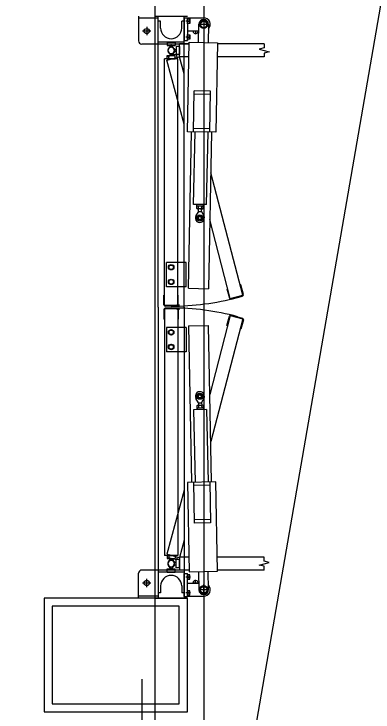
# Model space of a CAD drawing. Extents: x -264205 to -263659, y -1242401 to -1241986.
# Drawn here: x -263795.475 to -263794.373, y -1242142.348 to -1242140.201 of the extents above; entities that cross this region are included whole.
import ezdxf

# ---------------------------------------------------------------- set-up
doc = ezdxf.new("R2010")
doc.units = 0
for name, color, linetype in [('PROJEKT_OBRUBNIKY_KOMUNIKACIE', 7, 'Continuous'), ('RAM_NA_TLAC_2-4_1-250', 7, 'Continuous'), ('SITUACIA_DSP_2D', 7, 'Continuous')]:
    doc.layers.add(name, color=color, linetype=linetype)

msp = doc.modelspace()

# ---------------------------------------------------------------- linework, layer by layer
at = {"layer": 'PROJEKT_OBRUBNIKY_KOMUNIKACIE'}
msp.add_lwpolyline([(-263794.8928, -1242227.3822), (-263808.9678, -1242241.4572), (-263894.9678, -1242241.4572), (-263909.0427, -1242227.3822), (-263909.0427, -1242196.3327), (-263914.1428, -1242196.3327), (-263914.1428, -1242132.4327), (-263909.0427, -1242132.4327), (-263909.0427, -1242101.3822), (-263894.9678, -1242087.3072), (-263808.9678, -1242087.3072), (-263794.8928, -1242101.3822), (-263794.8928, -1242227.3822)], dxfattribs=at)
at = {"layer": 'RAM_NA_TLAC_2-4_1-250'}
msp.add_lwpolyline([(-263827.4202, -1242331.0897), (-263769.8144, -1241998.5422), (-263696.6539, -1242011.2155), (-263754.2598, -1242343.763)], close=True, dxfattribs=at)
at = {"layer": 'SITUACIA_DSP_2D'}
for p, q in [((-263794.8928, -1242101.3822), (-263794.8928, -1242227.3822)), ((-263795.0428, -1242101.7691), (-263795.0428, -1242226.9954)), ((-263795.0927, -1242140.208), (-263795.0927, -1242140.284)), ((-263795.0327, -1242140.214), (-263795.0927, -1242140.214)), ((-263795.0427, -1242140.208), (-263794.9427, -1242140.208)), ((-263795.0327, -1242141.1025), (-263795.0327, -1242140.208)), ((-263794.9527, -1242141.1025), (-263794.9527, -1242140.208)), ((-263794.9527, -1242140.213), (-263794.9427, -1242140.213)), ((-263794.9527, -1242140.213), (-263794.9527, -1242140.283)), ((-263794.9427, -1242140.213), (-263794.9427, -1242140.283)), ((-263794.9427, -1242140.2135), (-263794.8927, -1242140.2135)), ((-263794.9427, -1242140.2319), (-263794.9427, -1242140.2151)), ((-263794.941, -1242140.2151), (-263794.9427, -1242140.2151)), ((-263794.941, -1242140.2319), (-263794.941, -1242140.2151)), ((-263794.941, -1242140.2303), (-263794.941, -1242140.2167)), ((-263794.941, -1242140.2167), (-263794.9355, -1242140.2167)), ((-263794.9355, -1242140.2167), (-263794.9355, -1242140.2303)), ((-263795.0252, -1242140.224), (-263795.0327, -1242140.224)), ((-263795.0252, -1242140.245), (-263795.0252, -1242140.224)), ((-263794.9602, -1242140.245), (-263794.9602, -1242140.224)), ((-263794.9527, -1242140.224), (-263794.9602, -1242140.224)), ((-263794.9329, -1242140.2235), (-263794.9472, -1242140.2235)), ((-263794.941, -1242140.2319), (-263794.9427, -1242140.2319)), ((-263794.941, -1242140.2235), (-263794.9364, -1242140.2235)), ((-263794.9355, -1242140.2303), (-263794.941, -1242140.2303)), ((-263794.9089, -1242140.2892), (-263794.9077, -1242140.2332)), ((-263794.8771, -1242140.2335), (-263794.9083, -1242140.2335)), ((-263794.8986, -1242140.2233), (-263794.9045, -1242140.2335)), ((-263794.9045, -1242140.2335), (-263794.8986, -1242140.2437)), ((-263794.8869, -1242140.2233), (-263794.8986, -1242140.2233)), ((-263794.8927, -1242140.2179), (-263794.8927, -1242140.2491)), ((-263794.881, -1242140.2335), (-263794.8869, -1242140.2233)), ((-263794.8869, -1242140.2437), (-263794.881, -1242140.2335)), ((-263794.8777, -1242140.2338), (-263794.8789, -1242140.2898)), ((-263795.0547, -1242140.254), (-263795.0807, -1242140.254)), ((-263795.0677, -1242140.241), (-263795.0677, -1242140.267)), ((-263794.9427, -1242140.2535), (-263794.9081, -1242140.2535)), ((-263794.9082, -1242140.254), (-263794.9273, -1242140.254)), ((-263794.9177, -1242140.2535), (-263794.9177, -1242140.2636)), ((-263794.8986, -1242140.2437), (-263794.8869, -1242140.2437)), ((-263794.9329, -1242140.2725), (-263794.9472, -1242140.2725)), ((-263794.9427, -1242140.2809), (-263794.9427, -1242140.2641)), ((-263794.941, -1242140.2641), (-263794.9427, -1242140.2641)), ((-263794.941, -1242140.2809), (-263794.9427, -1242140.2809)), ((-263794.941, -1242140.2809), (-263794.941, -1242140.2641)), ((-263794.941, -1242140.2793), (-263794.941, -1242140.2657)), ((-263794.941, -1242140.2657), (-263794.9355, -1242140.2657)), ((-263794.941, -1242140.2725), (-263794.9364, -1242140.2725)), ((-263794.9355, -1242140.2793), (-263794.941, -1242140.2793)), ((-263794.9355, -1242140.2657), (-263794.9355, -1242140.2793)), ((-263795.0327, -1242140.294), (-263795.0827, -1242140.294)), ((-263794.9527, -1242140.288), (-263795.0327, -1242140.288)), ((-263794.9527, -1242140.294), (-263795.0327, -1242140.294)), ((-263795.0052, -1242140.288), (-263794.9802, -1242140.288)), ((-263795.0052, -1242140.288), (-263795.0052, -1242140.298)), ((-263795.0052, -1242140.298), (-263794.9802, -1242140.298)), ((-263794.9937, -1242140.298), (-263795.0008, -1242140.3076)), ((-263794.9917, -1242140.298), (-263794.9937, -1242140.298)), ((-263794.9847, -1242140.3076), (-263794.9917, -1242140.298)), ((-263794.9802, -1242140.288), (-263794.9802, -1242140.298)), ((-263794.9772, -1242140.301), (-263794.9772, -1242140.326)), ((-263794.9672, -1242140.301), (-263794.9772, -1242140.301)), ((-263794.9672, -1242140.3335), (-263794.9672, -1242140.2935)), ((-263794.9374, -1242140.2935), (-263794.9672, -1242140.2935)), ((-263794.9672, -1242140.301), (-263794.9672, -1242140.326)), ((-263794.9527, -1242140.283), (-263794.9427, -1242140.283)), ((-263794.9375, -1242140.294), (-263794.9527, -1242140.294)), ((-263794.9428, -1242140.5636), (-263794.9373, -1242140.2886)), ((-263794.9373, -1242140.2886), (-263794.8504, -1242140.2904)), ((-263794.8504, -1242140.2904), (-263794.8558, -1242140.5653)), ((-263794.7071, -1242140.2935), (-263794.8504, -1242140.2935)), ((-263794.7071, -1242140.2935), (-263794.7071, -1242140.3055)), ((-263795.0008, -1242140.3194), (-263794.9937, -1242140.329)), ((-263794.9897, -1242140.3287), (-263794.999, -1242140.3213)), ((-263794.9917, -1242140.329), (-263794.9847, -1242140.3194)), ((-263794.9834, -1242140.3171), (-263794.9878, -1242140.3282)), ((-263794.9868, -1242140.3054), (-263794.9772, -1242140.3125)), ((-263794.9772, -1242140.3145), (-263794.9868, -1242140.3215)), ((-263794.9772, -1242140.3125), (-263794.9772, -1242140.3145)), ((-263794.7071, -1242140.3055), (-263794.7221, -1242140.3095)), ((-263794.7221, -1242140.3095), (-263794.6921, -1242140.3175)), ((-263794.6921, -1242140.3175), (-263794.7071, -1242140.3215)), ((-263794.7071, -1242140.3215), (-263794.7071, -1242140.3335)), ((-263795.0127, -1242141.0975), (-263795.0127, -1242140.339)), ((-263794.9727, -1242140.339), (-263795.0127, -1242140.339)), ((-263795.0055, -1242140.3433), (-263794.9668, -1242140.333)), ((-263794.9527, -1242140.5401), (-263795.0055, -1242140.3433)), ((-263795.0052, -1242140.339), (-263795.0052, -1242140.329)), ((-263795.0052, -1242140.329), (-263794.9802, -1242140.329)), ((-263795.0052, -1242140.339), (-263794.9802, -1242140.339)), ((-263794.9767, -1242140.3252), (-263795.0008, -1242140.3317)), ((-263794.9982, -1242140.3414), (-263795.0008, -1242140.3317)), ((-263794.9937, -1242140.329), (-263794.9917, -1242140.329)), ((-263794.9878, -1242140.3282), (-263794.9897, -1242140.3287)), ((-263794.9802, -1242140.339), (-263794.9802, -1242140.329)), ((-263794.9672, -1242140.326), (-263794.9772, -1242140.326)), ((-263794.9741, -1242140.3349), (-263794.9767, -1242140.3252)), ((-263794.9727, -1242141.0975), (-263794.9727, -1242140.339)), ((-263794.9382, -1242140.3335), (-263794.9672, -1242140.3335)), ((-263794.9527, -1242140.3855), (-263794.9668, -1242140.333)), ((-263794.7071, -1242140.3335), (-263794.8512, -1242140.3335)), ((-263794.9243, -1242140.5639), (-263794.9218, -1242140.4379)), ((-263794.872, -1242140.4489), (-263794.922, -1242140.4479)), ((-263794.8718, -1242140.4389), (-263794.9218, -1242140.4379)), ((-263794.8743, -1242140.5649), (-263794.8718, -1242140.4389)), ((-263794.8741, -1242140.5549), (-263794.9241, -1242140.5539)), ((-263794.8558, -1242140.5653), (-263794.9428, -1242140.5636)), ((-263794.9394, -1242141.0447), (-263794.9298, -1242140.5638)), ((-263794.9238, -1242140.7868), (-263794.9193, -1242140.564)), ((-263794.8838, -1242140.7876), (-263794.8793, -1242140.5648)), ((-263794.8688, -1242140.565), (-263794.8784, -1242141.046)), ((-263794.7725, -1242141.066), (-263794.8713, -1242140.6894)), ((-263794.8838, -1242140.7876), (-263794.9238, -1242140.7868)), ((-263794.9139, -1242140.792), (-263794.9138, -1242140.787)), ((-263794.8939, -1242140.7924), (-263794.9139, -1242140.792)), ((-263794.9138, -1242140.7993), (-263794.9137, -1242140.7928)), ((-263794.9124, -1242140.7921), (-263794.9137, -1242140.7928)), ((-263794.8954, -1242140.7924), (-263794.9124, -1242140.7921)), ((-263794.9089, -1242140.7994), (-263794.9088, -1242140.7929)), ((-263794.8991, -1242140.7996), (-263794.899, -1242140.7931)), ((-263794.8954, -1242140.7924), (-263794.8941, -1242140.7932)), ((-263794.8942, -1242140.7997), (-263794.8941, -1242140.7932)), ((-263794.8939, -1242140.7924), (-263794.8938, -1242140.7874)), ((-263794.9092, -1242140.8083), (-263794.9167, -1242140.8214)), ((-263794.9125, -1242140.8001), (-263794.9138, -1242140.7993)), ((-263794.8955, -1242140.8004), (-263794.9125, -1242140.8001)), ((-263794.9092, -1242140.8083), (-263794.909, -1242140.8001)), ((-263794.9092, -1242140.8083), (-263794.8992, -1242140.8085)), ((-263794.8992, -1242140.8085), (-263794.899, -1242140.8003)), ((-263794.8992, -1242140.8085), (-263794.8922, -1242140.8219)), ((-263794.8955, -1242140.8004), (-263794.8942, -1242140.7997)), ((-263794.8111, -1242141.0764), (-263794.8742, -1242140.8333)), ((-263795.0067, -1242141.04), (-263795.0067, -1242140.965)), ((-263794.9527, -1242140.965), (-263795.0067, -1242140.965)), ((-263794.9467, -1242140.965), (-263794.9527, -1242140.965)), ((-263794.9467, -1242141.04), (-263794.9467, -1242140.965)), ((-263794.9995, -1242140.9761), (-263794.9927, -1242140.9721)), ((-263794.9995, -1242140.9839), (-263794.9995, -1242140.9761)), ((-263794.9927, -1242140.9878), (-263794.9995, -1242140.9839)), ((-263794.9927, -1242140.9721), (-263794.9859, -1242140.9761)), ((-263794.9859, -1242140.9839), (-263794.9927, -1242140.9878)), ((-263794.9859, -1242140.9761), (-263794.9859, -1242140.9839)), ((-263794.9995, -1242141.0211), (-263794.9927, -1242141.0171)), ((-263794.9995, -1242141.0289), (-263794.9995, -1242141.0211)), ((-263794.9927, -1242141.0328), (-263794.9995, -1242141.0289)), ((-263794.9927, -1242141.0171), (-263794.9859, -1242141.0211)), ((-263794.9859, -1242141.0289), (-263794.9927, -1242141.0328)), ((-263794.9859, -1242141.0211), (-263794.9859, -1242141.0289)), ((-263794.9527, -1242141.04), (-263795.0067, -1242141.04)), ((-263794.9467, -1242141.04), (-263794.9527, -1242141.04)), ((-263794.9394, -1242141.0447), (-263794.8784, -1242141.046)), ((-263794.8194, -1242141.0455), (-263794.8213, -1242141.046)), ((-263794.8213, -1242141.046), (-263794.8136, -1242141.075)), ((-263794.7788, -1242141.0346), (-263794.7807, -1242141.0351)), ((-263794.771, -1242141.0636), (-263794.7788, -1242141.0346)), ((-263795.0147, -1242141.0955), (-263795.0147, -1242141.0655)), ((-263795.0127, -1242141.0655), (-263795.0147, -1242141.0655)), ((-263794.9707, -1242141.0655), (-263794.9727, -1242141.0655)), ((-263794.9707, -1242141.0955), (-263794.9707, -1242141.0655)), ((-263794.8111, -1242141.0764), (-263794.7725, -1242141.066)), ((-263794.8087, -1242141.0778), (-263794.7739, -1242141.0685)), ((-263794.9757, -1242141.0957), (-263794.9667, -1242141.0957)), ((-263794.9698, -1242141.0804), (-263794.9727, -1242141.0804)), ((-263795.0327, -1242141.1025), (-263795.0327, -1242141.997)), ((-263795.0147, -1242141.1095), (-263795.0147, -1242141.1395)), ((-263794.9727, -1242141.0975), (-263795.0127, -1242141.0975)), ((-263795.0127, -1242141.1075), (-263795.0127, -1242141.866)), ((-263794.9727, -1242141.1075), (-263795.0127, -1242141.1075)), ((-263794.9747, -1242141.0995), (-263795.0107, -1242141.0995)), ((-263794.9747, -1242141.1055), (-263795.0107, -1242141.1055)), ((-263794.9757, -1242141.1093), (-263794.9667, -1242141.1093)), ((-263794.9727, -1242141.1075), (-263794.9727, -1242141.866)), ((-263794.9707, -1242141.1095), (-263794.9707, -1242141.1395)), ((-263794.9527, -1242141.1025), (-263794.9527, -1242141.997)), ((-263795.0127, -1242141.1395), (-263795.0147, -1242141.1395)), ((-263794.9698, -1242141.1246), (-263794.9727, -1242141.1246)), ((-263794.9707, -1242141.1395), (-263794.9727, -1242141.1395)), ((-263794.8111, -1242141.1286), (-263794.8742, -1242141.3717)), ((-263794.7725, -1242141.139), (-263794.8713, -1242141.5156)), ((-263794.8213, -1242141.159), (-263794.8136, -1242141.13)), ((-263794.8111, -1242141.1286), (-263794.7725, -1242141.139)), ((-263794.8087, -1242141.1272), (-263794.7739, -1242141.1365)), ((-263794.9394, -1242141.1603), (-263794.8784, -1242141.159)), ((-263794.9394, -1242141.1603), (-263794.9298, -1242141.6412)), ((-263794.8688, -1242141.64), (-263794.8784, -1242141.159)), ((-263794.8194, -1242141.1595), (-263794.8213, -1242141.159)), ((-263794.771, -1242141.1414), (-263794.7788, -1242141.1704)), ((-263795.0067, -1242141.165), (-263795.0067, -1242141.24)), ((-263794.9527, -1242141.165), (-263795.0067, -1242141.165)), ((-263794.9927, -1242141.1721), (-263794.9995, -1242141.1761)), ((-263794.9995, -1242141.1761), (-263794.9995, -1242141.1839)), ((-263794.9859, -1242141.1761), (-263794.9927, -1242141.1721)), ((-263794.9859, -1242141.1839), (-263794.9859, -1242141.1761)), ((-263794.9467, -1242141.165), (-263794.9527, -1242141.165)), ((-263794.9467, -1242141.165), (-263794.9467, -1242141.24)), ((-263794.7788, -1242141.1704), (-263794.7807, -1242141.1699)), ((-263794.9995, -1242141.1839), (-263794.9927, -1242141.1878)), ((-263794.9927, -1242141.1878), (-263794.9859, -1242141.1839)), ((-263794.9927, -1242141.2171), (-263794.9995, -1242141.2211)), ((-263794.9995, -1242141.2211), (-263794.9995, -1242141.2289)), ((-263794.9859, -1242141.2211), (-263794.9927, -1242141.2171)), ((-263794.9859, -1242141.2289), (-263794.9859, -1242141.2211)), ((-263794.9527, -1242141.24), (-263795.0067, -1242141.24)), ((-263794.9995, -1242141.2289), (-263794.9927, -1242141.2328)), ((-263794.9927, -1242141.2328), (-263794.9859, -1242141.2289)), ((-263794.9467, -1242141.24), (-263794.9527, -1242141.24)), ((-263794.9092, -1242141.3967), (-263794.9167, -1242141.3836)), ((-263794.9092, -1242141.3967), (-263794.8992, -1242141.3965)), ((-263794.9092, -1242141.3967), (-263794.909, -1242141.4049)), ((-263794.8992, -1242141.3965), (-263794.8922, -1242141.3831)), ((-263794.8992, -1242141.3965), (-263794.899, -1242141.4047)), ((-263794.8838, -1242141.4174), (-263794.9238, -1242141.4182)), ((-263794.9238, -1242141.4182), (-263794.9193, -1242141.641)), ((-263794.8939, -1242141.4126), (-263794.9139, -1242141.413)), ((-263794.9139, -1242141.413), (-263794.9138, -1242141.418)), ((-263794.9125, -1242141.4049), (-263794.9138, -1242141.4057)), ((-263794.9138, -1242141.4057), (-263794.9137, -1242141.4122)), ((-263794.9124, -1242141.4129), (-263794.9137, -1242141.4122)), ((-263794.8955, -1242141.4046), (-263794.9125, -1242141.4049)), ((-263794.8954, -1242141.4126), (-263794.9124, -1242141.4129)), ((-263794.9089, -1242141.4056), (-263794.9088, -1242141.4121)), ((-263794.8991, -1242141.4054), (-263794.899, -1242141.4119)), ((-263794.8955, -1242141.4046), (-263794.8942, -1242141.4053)), ((-263794.8954, -1242141.4126), (-263794.8941, -1242141.4118)), ((-263794.8942, -1242141.4053), (-263794.8941, -1242141.4118)), ((-263794.8939, -1242141.4126), (-263794.8938, -1242141.4176)), ((-263794.8838, -1242141.4174), (-263794.8793, -1242141.6402)), ((-263794.8558, -1242141.6397), (-263794.9428, -1242141.6414)), ((-263794.9428, -1242141.6414), (-263794.9373, -1242141.9164)), ((-263794.9243, -1242141.6411), (-263794.9218, -1242141.7671)), ((-263794.8741, -1242141.6501), (-263794.9241, -1242141.6511)), ((-263794.8743, -1242141.6401), (-263794.8718, -1242141.7661)), ((-263794.8504, -1242141.9146), (-263794.8558, -1242141.6397)), ((-263794.9527, -1242141.6649), (-263795.0055, -1242141.8617)), ((-263794.872, -1242141.7561), (-263794.922, -1242141.7571)), ((-263794.8718, -1242141.7661), (-263794.9218, -1242141.7671)), ((-263794.9527, -1242141.8195), (-263794.9668, -1242141.872)), ((-263794.9727, -1242141.866), (-263795.0127, -1242141.866)), ((-263795.0055, -1242141.8617), (-263794.9668, -1242141.872)), ((-263795.0052, -1242141.866), (-263795.0052, -1242141.876)), ((-263795.0052, -1242141.866), (-263794.9802, -1242141.866)), ((-263794.9982, -1242141.8636), (-263795.0008, -1242141.8733)), ((-263794.9802, -1242141.866), (-263794.9802, -1242141.876)), ((-263795.0052, -1242141.876), (-263794.9802, -1242141.876)), ((-263794.9767, -1242141.8798), (-263795.0008, -1242141.8733)), ((-263795.0008, -1242141.8856), (-263794.9937, -1242141.876)), ((-263794.9897, -1242141.8763), (-263794.999, -1242141.8837)), ((-263794.9937, -1242141.876), (-263794.9917, -1242141.876)), ((-263794.9917, -1242141.876), (-263794.9847, -1242141.8856)), ((-263794.9878, -1242141.8768), (-263794.9897, -1242141.8763)), ((-263794.9834, -1242141.8878), (-263794.9878, -1242141.8768)), ((-263794.9772, -1242141.8905), (-263794.9868, -1242141.8834)), ((-263794.9772, -1242141.904), (-263794.9772, -1242141.879)), ((-263794.9672, -1242141.879), (-263794.9772, -1242141.879)), ((-263794.9772, -1242141.8925), (-263794.9772, -1242141.8905)), ((-263794.9741, -1242141.8701), (-263794.9767, -1242141.8798)), ((-263794.9672, -1242141.8715), (-263794.9672, -1242141.9115)), ((-263794.9382, -1242141.8715), (-263794.9672, -1242141.8715)), ((-263794.9672, -1242141.904), (-263794.9672, -1242141.879)), ((-263794.7071, -1242141.8715), (-263794.8512, -1242141.8715)), ((-263794.7221, -1242141.8955), (-263794.6921, -1242141.8875)), ((-263794.7071, -1242141.8835), (-263794.7071, -1242141.8715)), ((-263794.6921, -1242141.8875), (-263794.7071, -1242141.8835)), ((-263795.0327, -1242141.911), (-263795.0827, -1242141.911)), ((-263794.9527, -1242141.911), (-263795.0327, -1242141.911)), ((-263795.0052, -1242141.907), (-263794.9802, -1242141.907)), ((-263795.0052, -1242141.917), (-263795.0052, -1242141.907)), ((-263794.9937, -1242141.907), (-263795.0008, -1242141.8974)), ((-263794.9917, -1242141.907), (-263794.9937, -1242141.907)), ((-263794.9847, -1242141.8974), (-263794.9917, -1242141.907)), ((-263794.9868, -1242141.8995), (-263794.9772, -1242141.8925)), ((-263794.9802, -1242141.917), (-263794.9802, -1242141.907)), ((-263794.9672, -1242141.904), (-263794.9772, -1242141.904)), ((-263794.9374, -1242141.9115), (-263794.9672, -1242141.9115)), ((-263794.9375, -1242141.911), (-263794.9527, -1242141.911)), ((-263794.7071, -1242141.9115), (-263794.8504, -1242141.9115)), ((-263794.7071, -1242141.8995), (-263794.7221, -1242141.8955)), ((-263794.7071, -1242141.9115), (-263794.7071, -1242141.8995)), ((-263795.0927, -1242141.997), (-263795.0927, -1242141.921)), ((-263794.9527, -1242141.917), (-263795.0327, -1242141.917)), ((-263795.0052, -1242141.917), (-263794.9802, -1242141.917)), ((-263794.9527, -1242141.922), (-263794.9427, -1242141.922)), ((-263794.9527, -1242141.992), (-263794.9527, -1242141.922)), ((-263794.9329, -1242141.9325), (-263794.9472, -1242141.9325)), ((-263794.9427, -1242141.992), (-263794.9427, -1242141.922)), ((-263794.9427, -1242141.9241), (-263794.9427, -1242141.9409)), ((-263794.941, -1242141.9241), (-263794.9427, -1242141.9241)), ((-263794.941, -1242141.9241), (-263794.941, -1242141.9409)), ((-263794.941, -1242141.9257), (-263794.941, -1242141.9393)), ((-263794.9355, -1242141.9257), (-263794.941, -1242141.9257)), ((-263794.941, -1242141.9325), (-263794.9364, -1242141.9325)), ((-263794.9373, -1242141.9164), (-263794.8504, -1242141.9146)), ((-263794.9355, -1242141.9393), (-263794.9355, -1242141.9257)), ((-263794.9089, -1242141.9158), (-263794.9077, -1242141.9718)), ((-263794.8777, -1242141.9712), (-263794.8789, -1242141.9152)), ((-263795.0547, -1242141.951), (-263795.0807, -1242141.951)), ((-263795.0677, -1242141.964), (-263795.0677, -1242141.938)), ((-263794.941, -1242141.9409), (-263794.9427, -1242141.9409)), ((-263794.9427, -1242141.9515), (-263794.9081, -1242141.9515)), ((-263794.941, -1242141.9393), (-263794.9355, -1242141.9393)), ((-263794.9082, -1242141.951), (-263794.9273, -1242141.951)), ((-263794.9177, -1242141.9515), (-263794.9177, -1242141.9414)), ((-263794.8927, -1242141.9871), (-263794.8927, -1242141.9559)), ((-263795.0252, -1242141.96), (-263795.0252, -1242141.981)), ((-263794.9602, -1242141.96), (-263794.9602, -1242141.981)), ((-263794.9427, -1242141.9731), (-263794.9427, -1242141.9899)), ((-263794.941, -1242141.9731), (-263794.9427, -1242141.9731)), ((-263794.941, -1242141.9731), (-263794.941, -1242141.9899)), ((-263794.941, -1242141.9747), (-263794.941, -1242141.9883)), ((-263794.9355, -1242141.9747), (-263794.941, -1242141.9747)), ((-263794.9355, -1242141.9883), (-263794.9355, -1242141.9747)), ((-263794.8771, -1242141.9715), (-263794.9083, -1242141.9715)), ((-263794.9045, -1242141.9715), (-263794.8986, -1242141.9613)), ((-263794.8986, -1242141.9817), (-263794.9045, -1242141.9715)), ((-263794.8986, -1242141.9613), (-263794.8869, -1242141.9613)), ((-263794.8869, -1242141.9613), (-263794.881, -1242141.9715)), ((-263794.881, -1242141.9715), (-263794.8869, -1242141.9817)), ((-263795.3827, -1242141.997), (-263795.3827, -1242142.347)), ((-263794.9427, -1242141.997), (-263795.3827, -1242141.997)), ((-263795.0327, -1242141.991), (-263795.0927, -1242141.991)), ((-263795.0427, -1242141.997), (-263794.9427, -1242141.997)), ((-263795.0252, -1242141.981), (-263795.0327, -1242141.981)), ((-263794.9527, -1242141.981), (-263794.9602, -1242141.981)), ((-263794.9527, -1242141.992), (-263794.9427, -1242141.992)), ((-263794.9329, -1242141.9815), (-263794.9472, -1242141.9815)), ((-263794.941, -1242141.9899), (-263794.9427, -1242141.9899)), ((-263794.9427, -1242141.9915), (-263794.8927, -1242141.9915)), ((-263794.9427, -1242142.347), (-263794.9427, -1242141.997)), ((-263794.941, -1242141.9815), (-263794.9364, -1242141.9815)), ((-263794.941, -1242141.9883), (-263794.9355, -1242141.9883)), ((-263794.8869, -1242141.9817), (-263794.8986, -1242141.9817)), ((-263795.3577, -1242142.022), (-263795.3577, -1242142.322)), ((-263794.9677, -1242142.022), (-263795.3577, -1242142.022)), ((-263794.9677, -1242142.322), (-263794.9677, -1242142.022)), ((-263795.0819, -1242142.4431), (-263795.0819, -1242142.2465)), ((-263795.3577, -1242142.322), (-263794.9677, -1242142.322)), ((-263795.3827, -1242142.347), (-263794.9427, -1242142.347))]:
    msp.add_line(p, q, dxfattribs=at)
for centre, radius in [((-263794.8927, -1242140.2335), 0.0126), ((-263794.8927, -1242140.2335), 0.0102), ((-263795.0677, -1242140.254), 0.008), ((-263794.9046, -1242140.8284), 0.00952), ((-263794.9046, -1242140.8284), 0.00645), ((-263794.9046, -1242140.8284), 0.005), ((-263794.9927, -1242140.98), 0.0084), ((-263794.9927, -1242140.98), 0.0068), ((-263794.9927, -1242141.025), 0.0084), ((-263794.9927, -1242141.025), 0.0068), ((-263794.9927, -1242141.18), 0.0084), ((-263794.9927, -1242141.18), 0.0068), ((-263794.9927, -1242141.225), 0.0084), ((-263794.9927, -1242141.225), 0.0068), ((-263794.9046, -1242141.3766), 0.00952), ((-263794.9046, -1242141.3766), 0.00645), ((-263794.9046, -1242141.3766), 0.005), ((-263795.0677, -1242141.951), 0.008), ((-263794.8927, -1242141.9715), 0.0126), ((-263794.8927, -1242141.9715), 0.0102)]:
    msp.add_circle(centre, radius, dxfattribs=at)
for centre, radius, start, end in [((-263794.9423, -1242140.2201), 0.0068, 330, 30), ((-263794.8927, -1242140.2335), 0.02, 317.4504, 90), ((-263794.9423, -1242140.2269), 0.0068, 330, 30), ((-263794.8927, -1242140.2335), 0.015, 358.86, 178.86), ((-263794.9927, -1242140.245), 0.0325, 180, 0), ((-263794.9177, -1242140.254), 0.008, 176.4167, 3.5833), ((-263794.9423, -1242140.2691), 0.0068, 330, 30), ((-263794.9423, -1242140.2759), 0.0068, 330, 30), ((-263795.0827, -1242140.284), 0.01, 180, 270), ((-263794.9927, -1242140.3135), 0.01, 323.6139, 216.3861), ((-263794.9927, -1242140.3135), 0.01, 53.6139, 306.3861), ((-263794.9927, -1242140.3135), 0.01, 338.6139, 231.3861), ((-263794.9927, -1242140.3135), 0.01, 143.6139, 36.3861), ((-263794.9113, -1242140.7964), 0.00432, 54.2666, 123.4534), ((-263794.9042, -1242140.8084), 0.0161, 71.1601, 106.5599), ((-263794.899, -1242140.7931), 0.0001, 178.86, 248.0468), ((-263794.8966, -1242140.7967), 0.00432, 54.2666, 123.4534), ((-263794.9113, -1242140.7958), 0.00432, 234.2666, 303.4534), ((-263794.9037, -1242140.7841), 0.0161, 251.1601, 286.5599), ((-263794.8991, -1242140.7996), 0.0001, 109.6732, 178.86), ((-263794.8966, -1242140.796), 0.00432, 234.2666, 303.4534), ((-263794.9046, -1242140.8284), 0.014, 150.1229, 27.5971), ((-263794.9927, -1242140.3135), 0.7862, 270, 285), ((-263794.8097, -1242141.0739), 0.004, 195, 285), ((-263794.7749, -1242141.0646), 0.004, 285, 15), ((-263795.0107, -1242141.0955), 0.004, 180, 270), ((-263794.9747, -1242141.0955), 0.004, 270, 0), ((-263795.0107, -1242141.1095), 0.004, 90, 180), ((-263794.9927, -1242141.8915), 0.7862, 75, 90), ((-263794.9747, -1242141.1095), 0.004, 0, 90), ((-263794.8097, -1242141.131), 0.004, 75, 165), ((-263794.7749, -1242141.1404), 0.004, 345, 75), ((-263794.9046, -1242141.3766), 0.014, 332.4029, 209.8771), ((-263794.9113, -1242141.4092), 0.00432, 56.5466, 125.7334), ((-263794.9113, -1242141.4086), 0.00432, 236.5466, 305.7334), ((-263794.9037, -1242141.4209), 0.0161, 73.4401, 108.8399), ((-263794.9042, -1242141.3966), 0.0161, 253.4401, 288.8399), ((-263794.8991, -1242141.4054), 0.0001, 181.14, 250.3268), ((-263794.8966, -1242141.4089), 0.00432, 56.5466, 125.7334), ((-263794.899, -1242141.4119), 0.0001, 111.9532, 181.14), ((-263794.8966, -1242141.4083), 0.00432, 236.5466, 305.7334), ((-263794.9927, -1242141.8915), 0.01, 323.6139, 216.3861), ((-263794.9927, -1242141.8915), 0.01, 53.6139, 306.3861), ((-263794.9927, -1242141.8915), 0.01, 128.6139, 21.3861), ((-263794.9927, -1242141.8915), 0.01, 143.6139, 36.3861), ((-263795.0827, -1242141.921), 0.01, 90, 180), ((-263794.9927, -1242141.96), 0.0325, 0, 180), ((-263794.9423, -1242141.9291), 0.0068, 330, 30), ((-263794.9423, -1242141.9359), 0.0068, 330, 30), ((-263794.9177, -1242141.951), 0.008, 356.4167, 183.5833), ((-263794.9423, -1242141.9781), 0.0068, 330, 30), ((-263794.8927, -1242141.9715), 0.015, 181.14, 1.14), ((-263794.8927, -1242141.9715), 0.02, 270, 42.5496), ((-263794.9423, -1242141.9849), 0.0068, 330, 30)]:
    msp.add_arc(centre, radius, start, end, dxfattribs=at)

doc.saveas('drawing.dxf')
